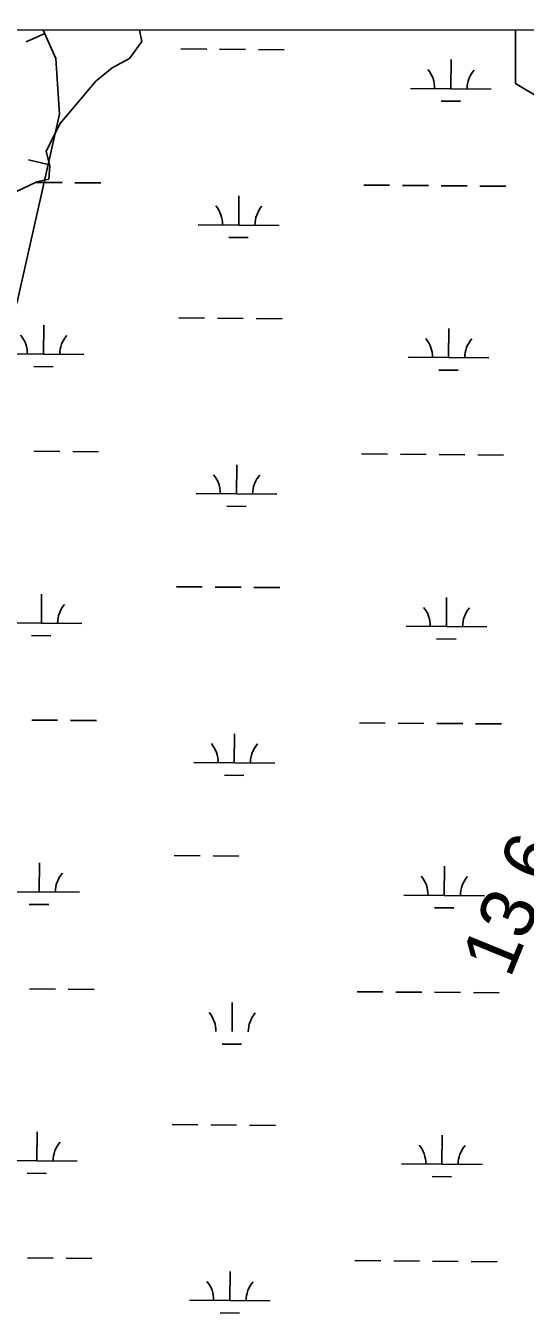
# Model space of a CAD drawing. Extents: x 3271442 to 3309282, y 752266 to 777610.
# Drawn here: x 3289056 to 3289675, y 774240 to 775837 of the extents above; entities that cross this region are included whole.
import ezdxf

# ---------------------------------------------------------------- set-up
doc = ezdxf.new("R2010")
doc.units = 0
for name, color, linetype in [('V-BORW-LINE', 7, 'Continuous'), ('V-GRID-FRAM', 7, 'Continuous'), ('V-RIVR-RANG', 7, 'Continuous'), ('V-SITE-VEGE', 7, 'Continuous'), ('V-WETL-SWMP', 7, 'Continuous')]:
    doc.layers.add(name, color=color, linetype=linetype)

msp = doc.modelspace()

# ---------------------------------------------------------------- linework, layer by layer
at = {"layer": 'V-BORW-LINE'}
for p, q in [((3289079.5, 775827), (3289056.6, 775816.9)), ((3289083.8, 775665.1), (3289059.4, 775670.6))]:
    msp.add_line(p, q, dxfattribs=at)
msp.add_lwpolyline([(3287960.9, 771424.9), (3288014.5, 771603.2), (3288066.7, 771823.1), (3288099, 772040.9), (3288128.2, 772249.7), (3288166.7, 772489.2), (3288222.9, 772713.7), (3288347.6, 772994.8), (3288445.8, 773220.7), (3288556.7, 773462.2), (3288616.4, 773637.6), (3288622, 773818.5), (3288618.9, 774004.1), (3288683.4, 774231.2), (3288776.1, 774650.9), (3288910.3, 775079.5), (3289045.8, 775496.9), (3289097.9, 775727.4), (3289093.1, 775796.2), (3289077.5, 775831.4)], dxfattribs=at)
at = {"layer": 'V-GRID-FRAM'}
msp.add_lwpolyline([(3275591.3, 775827.4), (3307043.5, 775836.6), (3307056.7, 757650.8), (3275588.7, 757641.7), (3275591.3, 775827.4)], dxfattribs=at)
at = {"layer": 'V-SITE-VEGE'}
for p, q in [((3289196.8, 775831.4), (3289662.7, 775831.5)), ((3289199.9, 775817), (3289196.8, 775831.4)), ((3289662.7, 775831.5), (3289662.7, 775765.3)), ((3289184.6, 775796), (3289199.9, 775817)), ((3289142.9, 775768.1), (3289162.8, 775784.4)), ((3289162.8, 775784.4), (3289184.6, 775796)), ((3289098.1, 775715.5), (3289142.9, 775768.1)), ((3289662.7, 775765.3), (3289696.7, 775744.9)), ((3289081, 775681), (3289098.1, 775715.5)), ((3289085.6, 775663.4), (3289081, 775681)), ((3289084.4, 775647), (3289085.6, 775663.4)), ((3289042.8, 775630.8), (3289069.8, 775643.6)), ((3289069.8, 775643.6), (3289084.4, 775647))]:
    msp.add_line(p, q, dxfattribs=at)
at = {"layer": 'V-WETL-SWMP'}
for p, q in [((3289196.8, 775831.4), (3290660.5, 775831.8)), ((3289199.9, 775817), (3289196.8, 775831.4)), ((3289184.6, 775796), (3289199.9, 775817)), ((3289248.1, 775807.9), (3289280.1, 775807.6)), ((3289296.1, 775807.5), (3289328.1, 775807.2)), ((3289344.1, 775807.1), (3289376.1, 775806.9)), ((3289142.9, 775768.1), (3289162.8, 775784.4)), ((3289162.8, 775784.4), (3289184.6, 775796)), ((3289582.6, 775758.7), (3289582.9, 775794.7)), ((3289098.1, 775715.5), (3289142.9, 775768.1)), ((3289532.6, 775759.1), (3289632.6, 775758.3)), ((3289570.5, 775743.4), (3289594.5, 775743.2)), ((3289081, 775681), (3289098.1, 775715.5)), ((3289085.6, 775663.4), (3289081, 775681)), ((3289084.4, 775647), (3289085.6, 775663.4)), ((3289042.8, 775630.8), (3289069.8, 775643.6)), ((3289068.9, 775642.9), (3289100.9, 775642.6)), ((3289069.8, 775643.6), (3289084.4, 775647)), ((3289116.9, 775642.5), (3289148.9, 775642.2)), ((3289474.7, 775639.5), (3289506.7, 775639.3)), ((3289319.7, 775590.1), (3289320, 775626.1)), ((3289522.7, 775639.1), (3289554.7, 775638.9)), ((3289570.7, 775638.7), (3289602.7, 775638.5)), ((3289618.7, 775638.3), (3289650.7, 775638.1)), ((3289269.7, 775590.5), (3289369.7, 775589.7)), ((3289307.6, 775574.7), (3289331.6, 775574.5)), ((3289077.9, 775430.2), (3289078.2, 775466.2)), ((3289245.4, 775475.2), (3289277.4, 775475)), ((3289293.4, 775474.8), (3289325.4, 775474.6)), ((3289341.4, 775474.5), (3289373.4, 775474.2)), ((3289579.8, 775426.1), (3289580.1, 775462.1)), ((3289027.9, 775430.6), (3289127.9, 775429.8)), ((3289529.8, 775426.5), (3289629.8, 775425.6)), ((3289065.8, 775414.9), (3289089.8, 775414.7)), ((3289567.7, 775410.7), (3289591.7, 775410.5)), ((3289066.1, 775310.2), (3289098.1, 775309.9)), ((3289114.1, 775309.8), (3289146.1, 775309.6)), ((3289472, 775306.9), (3289504, 775306.6)), ((3289520, 775306.5), (3289552, 775306.2)), ((3289568, 775306.1), (3289600, 775305.8)), ((3289616, 775305.7), (3289648, 775305.4)), ((3289317, 775257.4), (3289317.3, 775293.4)), ((3289267, 775257.8), (3289367, 775257)), ((3289304.9, 775242.1), (3289328.9, 775241.9)), ((3289075.2, 775097.5), (3289075.5, 775133.5)), ((3289242.6, 775142.6), (3289274.6, 775142.3)), ((3289290.6, 775142.2), (3289322.6, 775141.9)), ((3289338.6, 775141.8), (3289370.6, 775141.5)), ((3289577.1, 775093.4), (3289577.4, 775129.4)), ((3289025.2, 775097.9), (3289125.2, 775097.1)), ((3289063.1, 775082.2), (3289087.1, 775082)), ((3289527.1, 775093.8), (3289627.1, 775093)), ((3289565, 775078.1), (3289589, 775077.9)), ((3289063.4, 774977.5), (3289095.4, 774977.3)), ((3289111.4, 774977.2), (3289143.4, 774976.9)), ((3289469.3, 774974.2), (3289501.3, 774973.9)), ((3289517.3, 774973.8), (3289549.3, 774973.5)), ((3289565.3, 774973.4), (3289597.3, 774973.2)), ((3289613.3, 774973), (3289645.3, 774972.8)), ((3289314.3, 774924.7), (3289314.6, 774960.7)), ((3289264.3, 774925.2), (3289364.3, 774924.3)), ((3289302.1, 774909.4), (3289326.1, 774909.2)), ((3289239.9, 774809.9), (3289271.9, 774809.7)), ((3289287.9, 774809.5), (3289319.9, 774809.3)), ((3289072.5, 774764.9), (3289072.8, 774800.9)), ((3289574.4, 774760.7), (3289574.7, 774796.7)), ((3289022.5, 774765.3), (3289122.5, 774764.5)), ((3289060.3, 774749.5), (3289084.3, 774749.3)), ((3289524.4, 774761.1), (3289624.4, 774760.3)), ((3289562.2, 774745.4), (3289586.2, 774745.2)), ((3289060.6, 774644.9), (3289092.6, 774644.6)), ((3289108.6, 774644.5), (3289140.6, 774644.2)), ((3289466.5, 774641.5), (3289498.5, 774641.3)), ((3289514.5, 774641.1), (3289546.5, 774640.9)), ((3289562.5, 774640.8), (3289594.5, 774640.5)), ((3289610.5, 774640.4), (3289642.5, 774640.1)), ((3289311.5, 774592.1), (3289311.8, 774628.1)), ((3289299.4, 774576.7), (3289323.4, 774576.5)), ((3289237.2, 774477.3), (3289269.2, 774477)), ((3289285.2, 774476.9), (3289317.2, 774476.6)), ((3289333.2, 774476.5), (3289365.2, 774476.2)), ((3289069.7, 774432.2), (3289070, 774468.2)), ((3289571.6, 774428.1), (3289571.9, 774464.1)), ((3289019.7, 774432.6), (3289119.7, 774431.8)), ((3289521.6, 774428.5), (3289621.6, 774427.7)), ((3289057.6, 774416.9), (3289081.6, 774416.7)), ((3289559.5, 774412.7), (3289583.5, 774412.5)), ((3289057.9, 774312.2), (3289089.9, 774312)), ((3289105.9, 774311.8), (3289137.9, 774311.6)), ((3289463.8, 774308.9), (3289495.8, 774308.6)), ((3289511.8, 774308.5), (3289543.8, 774308.2)), ((3289559.8, 774308.1), (3289591.8, 774307.8)), ((3289607.8, 774307.7), (3289639.8, 774307.4)), ((3289308.8, 774259.4), (3289309.1, 774295.4)), ((3289258.8, 774259.8), (3289358.8, 774259)), ((3289296.7, 774244.1), (3289320.7, 774243.9))]:
    msp.add_line(p, q, dxfattribs=at)
for centre, start, end in [((3289527.3, 775759.7), 358.7563, 40.2999), ((3289637.8, 775758.7), 138.7563, 180.2999), ((3289264.5, 775591), 358.7563, 40.2999), ((3289375, 775590.1), 138.7563, 180.2999), ((3289022.7, 775431.1), 358.7563, 40.2999), ((3289133.2, 775430.2), 138.7563, 180.2999), ((3289524.6, 775427), 358.7563, 40.2999), ((3289635.1, 775426.1), 138.7563, 180.2999), ((3289261.8, 775258.3), 358.7563, 40.2999), ((3289372.2, 775257.4), 138.7563, 180.2999), ((3289130.5, 775097.5), 138.7563, 180.2999), ((3289521.9, 775094.3), 358.7563, 40.2999), ((3289632.3, 775093.4), 138.7563, 180.2999), ((3289259, 774925.7), 358.7563, 40.2999), ((3289369.5, 774924.8), 138.7563, 180.2999), ((3289127.7, 774764.9), 138.7563, 180.2999), ((3289519.1, 774761.7), 358.7563, 40.2999), ((3289629.6, 774760.7), 138.7563, 180.2999), ((3289256.3, 774593), 358.7563, 40.2999), ((3289366.8, 774592.1), 138.7563, 180.2999), ((3289125, 774432.2), 138.7563, 180.2999), ((3289516.4, 774429), 358.7563, 40.2999), ((3289626.9, 774428.1), 138.7563, 180.2999), ((3289253.5, 774260.3), 358.7563, 40.2999), ((3289364, 774259.4), 138.7563, 180.2999)]:
    msp.add_arc(centre, 35.2, start, end, dxfattribs=at)

# ---------------------------------------------------------------- texts
at = {"layer": 'V-RIVR-RANG'}
msp.add_text('13.6', height=67, rotation=67.7883, dxfattribs=at).set_placement((3289655.9, 774656.8))

doc.saveas('drawing.dxf')
